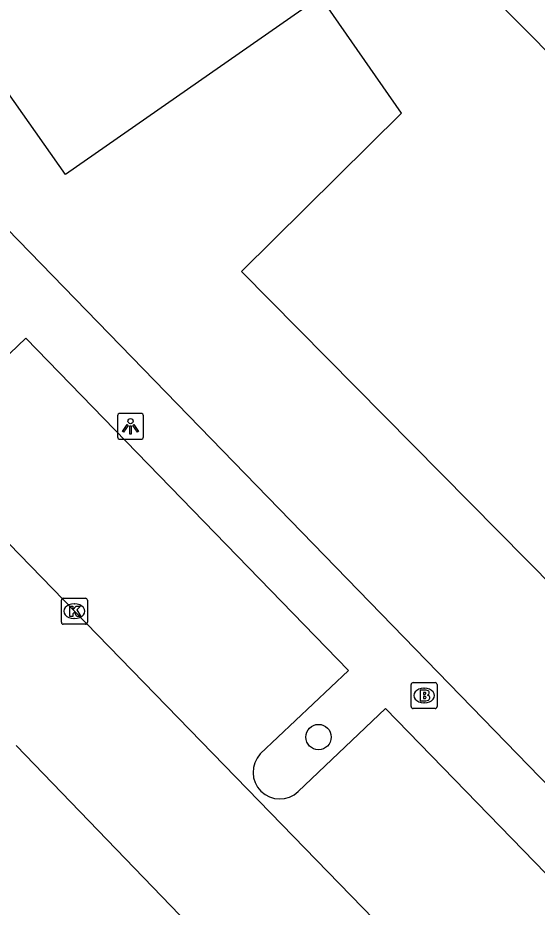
# Model space of a CAD drawing. Extents: x 162880 to 165536, y 384011 to 385179.
# Drawn here: x 163944.34 to 163964.35, y 384271.42 to 384305.65 of the extents above; entities that cross this region are included whole.
import ezdxf

# ---------------------------------------------------------------- set-up
doc = ezdxf.new("R2010")
doc.units = 0
for name, color, linetype in [('IMGEO_Boom', 7, 'Continuous'), ('IMGEO_Brandkraan', 7, 'Continuous'), ('IMGEO_Kolk', 7, 'Continuous'), ('IMGEO_Lichtpunt', 7, 'Continuous'), ('IMGEO_Pand', 7, 'Continuous'), ('IMGEO_Rijbaan_lokaal_gesloten', 7, 'Continuous'), ('IMGEO_Voetpad_open', 7, 'Continuous')]:
    doc.layers.add(name, color=color, linetype=linetype)

msp = doc.modelspace()

# ---------------------------------------------------------------- linework, layer by layer
at = {"layer": 'IMGEO_Boom'}
msp.add_circle((163955.924, 384277.965), 0.489, dxfattribs=at)
at = {"layer": 'IMGEO_Brandkraan'}
for p, q in [((163959.49, 384279.139), (163959.49, 384279.991)), ((163959.565, 384280.065), (163960.417, 384280.065)), ((163959.978, 384279.845), (163960.003, 384279.845)), ((163960.491, 384279.991), (163960.491, 384279.139)), ((163960.001, 384279.285), (163959.976, 384279.285)), ((163960.417, 384279.065), (163959.565, 384279.065))]:
    msp.add_line(p, q, dxfattribs=at)
for points in [[(163959.49, 384279.139), (163959.49, 384279.991)], [(163959.565, 384280.065), (163960.417, 384280.065)], [(163960.491, 384279.991), (163960.491, 384279.139)], [(163959.838, 384279.765), (163959.838, 384279.365), (163960.051, 384279.365)], [(163960.069, 384279.765), (163959.838, 384279.765)], [(163960.017, 384279.684), (163959.963, 384279.684), (163959.963, 384279.608)], [(163959.963, 384279.608), (163960.016, 384279.608)], [(163960.025, 384279.532), (163959.963, 384279.532), (163959.963, 384279.451)], [(163959.963, 384279.451), (163960.025, 384279.451)], [(163960.417, 384279.065), (163959.565, 384279.065)]]:
    msp.add_lwpolyline(points, dxfattribs=at)
for centre, radius, start, end in [((163959.567, 384279.989), 0.0765, 91.552, 178.448), ((163959.567, 384279.989), 0.0765, 91.552, 178.448), ((163960.415, 384279.989), 0.0765, 1.552, 88.448), ((163960.415, 384279.989), 0.0765, 1.552, 88.448), ((163960.018, 384279.646), 0.0379, 267.8285, 90.9355), ((163960.026, 384279.491), 0.0404, 269.8759, 90.5077), ((163960.073, 384279.62), 0.145, 59.4692, 91.5367), ((163960.098, 384279.667), 0.0922, 285.5137, 58.1501), ((163960.103, 384279.475), 0.105, 301.3115, 78.989), ((163959.567, 384279.141), 0.0765, 181.552, 268.448), ((163959.567, 384279.141), 0.0765, 181.552, 268.448), ((163960.057, 384279.616), 0.251, 268.6676, 293.5347), ((163960.415, 384279.141), 0.0765, 271.552, 358.448), ((163960.415, 384279.141), 0.0765, 271.552, 358.448)]:
    msp.add_arc(centre, radius, start, end, dxfattribs=at)
for centre, major_axis, ratio, start_param, end_param in [((163959.977, 384279.565), (-0.387, 0.002), 0.722429, 4.712389, 7.853982), ((163960.002, 384279.565), (-0.39, 0.002), 0.717154, 1.570796, 4.712389)]:
    msp.add_ellipse(centre, major_axis=major_axis, ratio=ratio, start_param=start_param, end_param=end_param, dxfattribs=at)
at = {"layer": 'IMGEO_Kolk'}
for p, q in [((163946.018, 384282.384), (163946.018, 384283.236)), ((163946.093, 384283.31), (163946.945, 384283.31)), ((163947.019, 384283.236), (163947.019, 384282.384)), ((163946.506, 384283.09), (163946.531, 384283.09)), ((163946.529, 384282.53), (163946.504, 384282.53)), ((163946.945, 384282.31), (163946.093, 384282.31))]:
    msp.add_line(p, q, dxfattribs=at)
for points in [[(163946.018, 384282.384), (163946.018, 384283.236)], [(163946.093, 384283.31), (163946.945, 384283.31)], [(163947.019, 384283.236), (163947.019, 384282.384)], [(163946.339, 384283.01), (163946.462, 384283.01), (163946.462, 384282.859), (163946.592, 384283.01), (163946.756, 384283.01), (163946.61, 384282.859), (163946.763, 384282.61), (163946.611, 384282.61), (163946.526, 384282.774), (163946.462, 384282.707), (163946.462, 384282.61), (163946.339, 384282.61), (163946.339, 384283.01)], [(163946.945, 384282.31), (163946.093, 384282.31)]]:
    msp.add_lwpolyline(points, dxfattribs=at)
for centre, start, end in [((163946.095, 384283.234), 91.552, 178.448), ((163946.095, 384283.234), 91.552, 178.448), ((163946.943, 384283.234), 1.552, 88.448), ((163946.943, 384283.234), 1.552, 88.448), ((163946.095, 384282.386), 181.552, 268.448), ((163946.095, 384282.386), 181.552, 268.448), ((163946.943, 384282.386), 271.552, 358.448), ((163946.943, 384282.386), 271.552, 358.448)]:
    msp.add_arc(centre, 0.0765, start, end, dxfattribs=at)
for centre, major_axis, ratio, start_param, end_param in [((163946.505, 384282.81), (-0.387, 0.002), 0.722429, 4.712389, 7.853982), ((163946.53, 384282.81), (-0.39, 0.002), 0.717154, 1.570796, 4.712389)]:
    msp.add_ellipse(centre, major_axis=major_axis, ratio=ratio, start_param=start_param, end_param=end_param, dxfattribs=at)
at = {"layer": 'IMGEO_Lichtpunt'}
for p, q in [((163949.085, 384290.425), (163948.277, 384290.425)), ((163949.085, 384290.425), (163948.277, 384290.425)), ((163948.183, 384290.33), (163948.183, 384289.523)), ((163948.183, 384290.33), (163948.183, 384289.523)), ((163949.179, 384289.523), (163949.179, 384290.33)), ((163949.179, 384289.523), (163949.179, 384290.33)), ((163948.277, 384289.429), (163949.085, 384289.429)), ((163948.277, 384289.429), (163949.085, 384289.429))]:
    msp.add_line(p, q, dxfattribs=at)
for points in [[(163948.557, 384289.994), (163948.596, 384289.966), (163948.408, 384289.704), (163948.37, 384289.731), (163948.557, 384289.994)], [(163948.659, 384289.946), (163948.706, 384289.946), (163948.706, 384289.624), (163948.659, 384289.624), (163948.659, 384289.946)], [(163948.769, 384289.966), (163948.807, 384289.993), (163948.994, 384289.731), (163948.955, 384289.703), (163948.769, 384289.966)]]:
    msp.add_lwpolyline(points, dxfattribs=at)
msp.add_circle((163948.682, 384290.128), 0.0994, dxfattribs=at)
for centre, start, end in [((163948.277, 384290.33), 90, 180), ((163948.277, 384290.33), 90, 180), ((163949.085, 384290.33), 0, 90), ((163949.085, 384290.33), 0, 90), ((163948.277, 384289.523), 180, 270), ((163948.277, 384289.523), 180, 270), ((163949.085, 384289.523), 270, 0), ((163949.085, 384289.523), 270, 360)]:
    msp.add_arc(centre, 0.0946, start, end, dxfattribs=at)
at = {"layer": 'IMGEO_Pand'}
msp.add_lwpolyline([(163957.951, 384307.719), (163961.708, 384311.2), (163963.087, 384309.785), (163961.176, 384307.956), (163982.137, 384286.774), (163985.691, 384290.29), (163987.354, 384288.609), (163990.87, 384285.054), (163981.115, 384275.393), (163977.132, 384271.448), (163952.951, 384295.883), (163959.121, 384301.989), (163956.005, 384306.47), (163946.173, 384299.625), (163930.28, 384322.201), (163937.37, 384327.192), (163935.023, 384332.109), (163924.189, 384326.993), (163912.253, 384351.869)], dxfattribs=at)
at = {"layer": 'IMGEO_Rijbaan_lokaal_gesloten'}
for points in [[(163965.893, 384262.871), (163959.394, 384269.579), (163946.519, 384282.808), (163936.834, 384292.779), (163925.863, 384304.081), (163924.416, 384305.588)], [(163950.586, 384271.114), (163944.272, 384277.641)]]:
    msp.add_lwpolyline(points, dxfattribs=at)
at = {"layer": 'IMGEO_Voetpad_open'}
for points in [[(163909.593, 384345.84), (163910.877, 384343.1), (163919.521, 384324.651), (163926.026, 384315.963), (163972.3, 384268.343)], [(163941.275, 384290.096), (163944.655, 384293.322), (163957.071, 384280.529), (163953.68, 384277.318)], [(163955.141, 384275.866), (163958.498, 384279.061), (163969.537, 384267.714)]]:
    msp.add_lwpolyline(points, dxfattribs=at)
msp.add_arc((163954.431, 384276.613), 1.03, 136.8128, 313.5413, dxfattribs=at)

doc.saveas('drawing.dxf')
